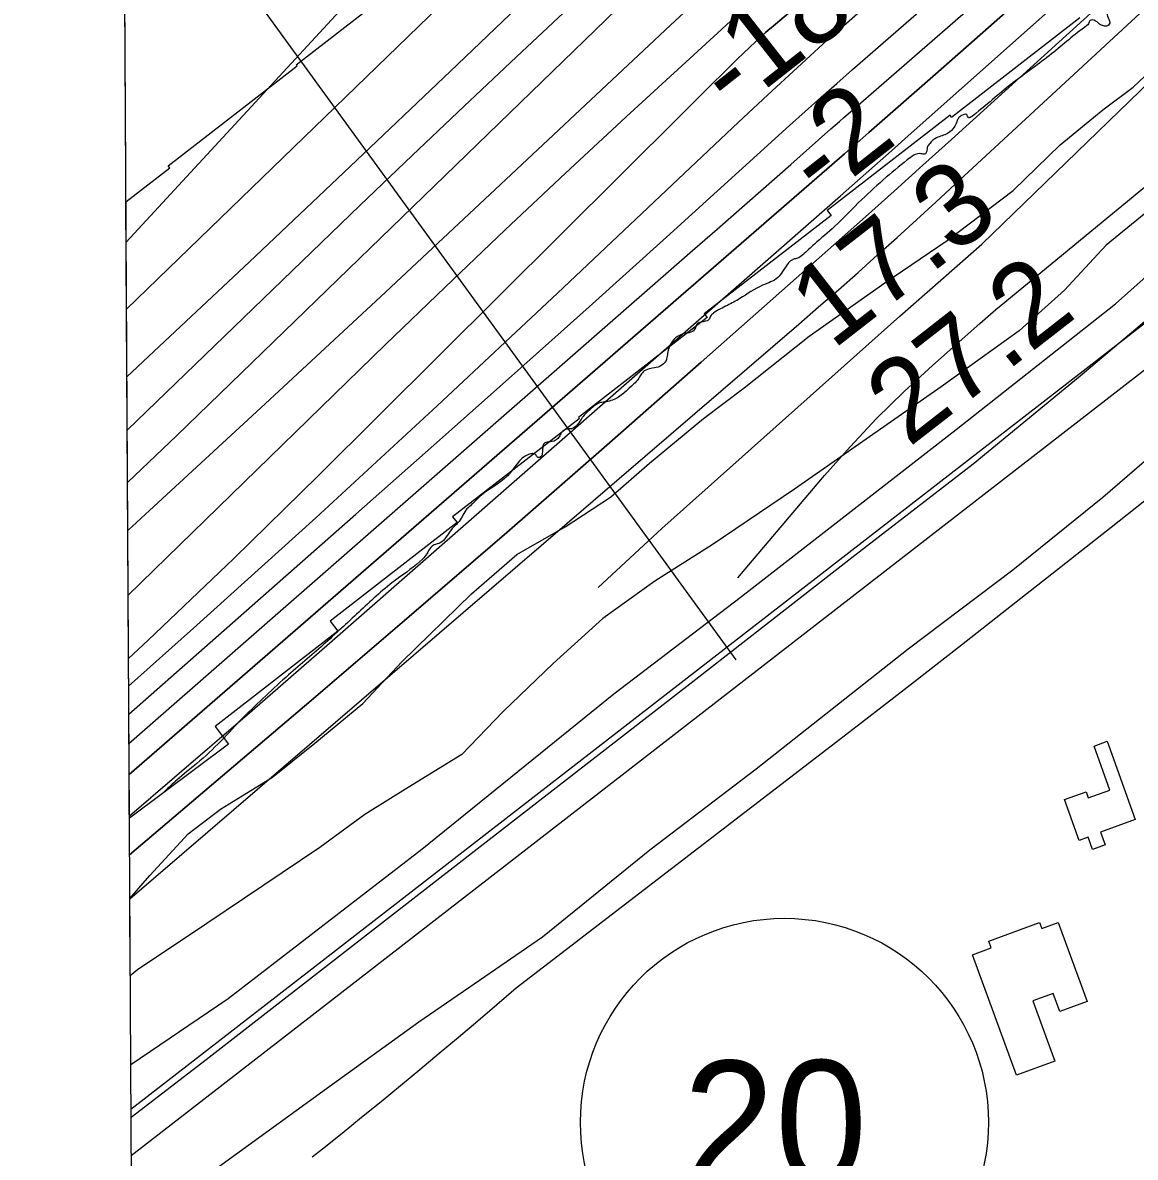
# Model space of a CAD drawing. Extents: x 3477039 to 3515015, y 546746 to 572297.
# Drawn here: x 3481169 to 3482069, y 554401 to 555318 of the extents above; entities that cross this region are included whole.
import ezdxf

# ---------------------------------------------------------------- set-up
doc = ezdxf.new("R2010")
doc.units = 0
for name, color, linetype in [('V-BLDG-OTLN', 7, 'Continuous'), ('V-FLOD-BASE', 7, 'Continuous'), ('V-GRID-FRAM', 7, 'Continuous'), ('V-LEVE-TOET', 7, 'Continuous'), ('V-RIVR-EDGE', 7, 'Continuous'), ('V-RIVR-RANG', 7, 'Continuous'), ('V-ROAD-CNTR', 7, 'Continuous'), ('V-ROAD-IDEN', 7, 'Continuous'), ('V-RRAP-RVMT', 7, 'Continuous'), ('V-SITE-VEGE', 7, 'Continuous'), ('V-SURV-LINE', 7, 'Continuous'), ('V-TOPO-DPTH', 7, 'Continuous'), ('V-TOPO-MAJR', 7, 'Continuous'), ('V-TOPO-MINR', 7, 'Continuous'), ('V-TOPO-WATR', 7, 'Continuous')]:
    doc.layers.add(name, color=color, linetype=linetype)

msp = doc.modelspace()

# ---------------------------------------------------------------- linework, layer by layer
at = {"layer": 'V-BLDG-OTLN'}
for points in [[(3482045.75, 554737.05), (3482068.55, 554673.71), (3482040.55, 554663.63), (3482044.27, 554653.3), (3482034.03, 554649.61), (3482030.46, 554659.52), (3482023.26, 554656.92), (3482011.37, 554689.95), (3482028.85, 554696.24), (3482030.59, 554691.39), (3482048, 554697.66), (3482035.19, 554733.24)], [(3481972.51, 554466.97), (3481936.96, 554564.42), (3481952.11, 554569.95), (3481950.08, 554575.52), (3481991.22, 554590.54), (3481993.04, 554585.54), (3482006.3, 554590.38), (3482029.53, 554526.7), (3482007.46, 554518.64), (3482002.16, 554533.16), (3481985.76, 554527.18), (3482003.59, 554478.31)]]:
    msp.add_lwpolyline(points, close=True, dxfattribs=at)
at = {"layer": 'V-FLOD-BASE'}
msp.add_lwpolyline([(3483142.17, 556153.92), (3483110.25, 556092.63), (3483093.26, 556063.03), (3483072.86, 556037.64), (3483024.36, 555980.7), (3482982.99, 555940.31), (3482910.04, 555867.73), (3482743.85, 555704.11), (3482636.56, 555599.37), (3482509.74, 555483.08), (3482407.45, 555390.07), (3482340.13, 555324.35), (3482250.39, 555237.42), (3482172.57, 555162.82), (3482096.9, 555093.73), (3482024.09, 555032.24), (3481937.31, 554961.21), (3481839.38, 554885.47), (3481710.67, 554785.15), (3481568.68, 554675.28), (3481453.96, 554585.88), (3481316.85, 554479.42), (3481256.16, 554432.74)], dxfattribs=at)
at = {"layer": 'V-GRID-FRAM'}
msp.add_lwpolyline([(3481168.52, 570290.24), (3512799.99, 570478.87), (3512916.35, 552296.05), (3481269.02, 552107.33), (3481168.52, 570290.24)], dxfattribs=at)
at = {"layer": 'V-LEVE-TOET'}
for points in [[(3481255.93, 554475.53), (3481334.78, 554529.1), (3481491.45, 554649.88), (3481646.8, 554775.52), (3481748.91, 554853.29), (3481923.79, 554989.1), (3482052.52, 555090.8), (3482171.59, 555196.79), (3482271.91, 555298.83), (3482427.56, 555448.73), (3482542.45, 555552.68), (3482693.17, 555696.4), (3482798.32, 555797), (3482856.46, 555848.97), (3482972.14, 555960.54), (3483062, 556057.17), (3483133.12, 556151.25), (3483140.85, 556159.48)], [(3482459.42, 555331.93), (3482404, 555276.46), (3482324.04, 555195.65), (3482225.22, 555103.28), (3482167.02, 555047.16), (3482107.44, 554990.35), (3482042.32, 554934.31), (3481969.55, 554875.59), (3481884.93, 554811.47), (3481761.8, 554714.54), (3481675.77, 554649.05), (3481589, 554578.71), (3481533.8, 554540.57), (3481489.08, 554509.92), (3481414.29, 554456.07), (3481326.9, 554392.68), (3481256.65, 554344.88)]]:
    msp.add_lwpolyline(points, dxfattribs=at)
at = {"layer": 'V-RIVR-EDGE'}
for points in [[(3483150.69, 556359.14), (3483136.41, 556350.14), (3483116.92, 556339.41), (3483110.31, 556336.29), (3483106.48, 556335.26), (3483103.7, 556335.27), (3483100.57, 556336.32), (3483097.44, 556335.28), (3483092.22, 556332.52), (3483088.39, 556330.79), (3483084.57, 556330.1), (3483082.13, 556330.11), (3483076.58, 556332.21), (3483072.75, 556330.83), (3483062.3, 556321.12), (3483056.37, 556314.88), (3483055.32, 556313.49), (3483054.62, 556310.71), (3483052.53, 556306.89), (3483049.39, 556304.12), (3483040.34, 556297.88), (3483031.98, 556292.69), (3483021.54, 556289.24), (3483010.07, 556287.87), (3482997.2, 556283.39), (3482982.91, 556270.21), (3482968.63, 556257.39), (3482962.35, 556248.36), (3482958.5, 556240.03), (3482956.06, 556237.6), (3482952.93, 556234.48), (3482944.9, 556223.38), (3482930.6, 556203.94), (3482924.67, 556194.57), (3482917.34, 556185.2), (3482894.34, 556159.54), (3482884.93, 556149.13), (3482879.7, 556142.54), (3482869.24, 556131.09), (3482862.27, 556124.85), (3482849.38, 556114.8), (3482836.15, 556104.41), (3482831.62, 556100.59), (3482819.42, 556086.72), (3482801.28, 556062.78), (3482773.74, 556029.47), (3482769.2, 556023.92), (3482766.07, 556022.89), (3482764.33, 556022.2), (3482763.28, 556020.11), (3482762.93, 556018.72), (3482760.14, 556015.25), (3482751.77, 556003.8), (3482742.36, 555992.35), (3482738.52, 555987.5), (3482733.65, 555984.38), (3482726.67, 555976.4), (3482708.9, 555958.37), (3482706.81, 555955.25), (3482705.76, 555952.12), (3482705.75, 555947.95), (3482703.65, 555945.17), (3482692.5, 555933.38), (3482672.99, 555918.13), (3482646.19, 555901.16), (3482632.26, 555893.2), (3482621.11, 555884.54), (3482615.19, 555877.95), (3482610.66, 555874.48), (3482602.66, 555871.72), (3482594.99, 555863.75), (3482592.55, 555859.58), (3482588.37, 555856.81), (3482581.06, 555852.66), (3482577.22, 555847.45), (3482570.96, 555845.03), (3482568.52, 555841.91), (3482564.33, 555837.75), (3482557.72, 555833.6), (3482552.15, 555829.09), (3482546.22, 555823.19), (3482543.44, 555821.12), (3482539.61, 555819.04), (3482536.12, 555815.92), (3482533.33, 555811.41), (3482531.58, 555808.28), (3482528.8, 555806.2), (3482521.83, 555797.88), (3482511.03, 555788.87), (3482483.49, 555759.39), (3482469.9, 555744.47), (3482460.84, 555735.46), (3482456.31, 555732.69), (3482447.6, 555724.02), (3482431.57, 555708.06), (3482420.41, 555695.58), (3482415.53, 555689.33), (3482410.99, 555682.39), (3482402.63, 555672.68), (3482388.34, 555660.55), (3482372.67, 555648.07), (3482361.16, 555634.89), (3482343.03, 555613.03), (3482328.73, 555593.25), (3482323.16, 555588.05), (3482319.32, 555584.93), (3482316.54, 555584.94), (3482314.1, 555582.16), (3482310.62, 555577.65), (3482307.12, 555569.67), (3482293.52, 555554.4), (3482274.01, 555536.38), (3482251, 555506.88), (3482240.19, 555494.05), (3482232.87, 555485.38), (3482229.38, 555480.17), (3482227.62, 555473.92), (3482223.09, 555468.71), (3482207.76, 555456.24), (3482181.29, 555434.05), (3482148.19, 555405.28), (3482135.64, 555391.41), (3482122.75, 555379.62), (3482098.02, 555360.91), (3482078.87, 555347.75), (3482069.47, 555341.86), (3482055.9, 555335.98), (3482051.37, 555333.21), (3482046.15, 555328.01), (3482045.79, 555325.93), (3482047.17, 555321.06), (3482047.86, 555317.93), (3482046.81, 555316.19), (3482043.68, 555315.5), (3482040.56, 555316.56), (3482033.26, 555320.4), (3482031.18, 555319.01), (3482030.82, 555317.27), (3482029.43, 555315.89), (3482000.87, 555293.01), (3481969.87, 555269.8), (3481936.78, 555242.77), (3481933.65, 555241.38), (3481932.26, 555243.82), (3481928.09, 555243.14), (3481926, 555241.75), (3481924.6, 555239.32), (3481922.51, 555234.46), (3481916.58, 555228.56), (3481907.88, 555225.11), (3481902.31, 555220.6), (3481900.56, 555217.83), (3481899.86, 555214.35), (3481898.81, 555212.27), (3481894.99, 555212.28), (3481890.47, 555211.59), (3481886.64, 555209.17), (3481867.13, 555193.23), (3481847.27, 555175.2), (3481825.32, 555153.35), (3481808.94, 555139.14), (3481799.53, 555130.47), (3481795.36, 555127.7), (3481792.23, 555127.01), (3481790.14, 555125.98), (3481788.05, 555123.9), (3481783.16, 555116.96), (3481779.33, 555112.1), (3481767.14, 555105.87), (3481748.69, 555095.14), (3481738.6, 555089.6), (3481727.46, 555083.37), (3481725.02, 555080.95), (3481723.62, 555078.17), (3481717.01, 555076.1), (3481714.23, 555074.71), (3481712.83, 555071.59), (3481710.39, 555068.47), (3481704.47, 555067.09), (3481699.95, 555065.36), (3481694.03, 555060.51), (3481691.58, 555056), (3481690.18, 555050.79), (3481689.47, 555046.27), (3481688.08, 555043.49), (3481682.51, 555039.68), (3481671.37, 555036.58), (3481668.58, 555033.46), (3481666.49, 555029.99), (3481663, 555026.17), (3481645.59, 555013.01), (3481640.72, 555011.63), (3481635.85, 555010.94), (3481627.84, 555005.75), (3481621.22, 554998.81), (3481612.51, 554989.8), (3481608.34, 554989.46), (3481604.5, 554986.69), (3481602.41, 554983.22), (3481596.84, 554979.41), (3481591.62, 554978.72), (3481589.53, 554976.64), (3481589.18, 554974.56), (3481588.82, 554970.04), (3481588.12, 554967.61), (3481585.34, 554966.57), (3481583.26, 554969.01), (3481580.82, 554969.71), (3481577.69, 554969.02), (3481560.62, 554951.69), (3481538.33, 554935.05), (3481531.71, 554928.47), (3481527.87, 554925), (3481521.59, 554914.93), (3481515.32, 554908.34), (3481506.25, 554897.59), (3481501.38, 554895.86), (3481498.6, 554893.78), (3481495.45, 554888.58), (3481491.97, 554884.41), (3481471.07, 554868.13), (3481442.15, 554843.17), (3481413.58, 554816.82), (3481383.62, 554790.82), (3481347.04, 554756.5)], [(3481347.04, 554756.5), (3481309.4, 554719.05), (3481293.38, 554705.88), (3481283.29, 554696.5)]]:
    msp.add_spline(points, degree=3, dxfattribs=at)
at = {"layer": 'V-RIVR-RANG'}
msp.add_line((3481745.59, 554802.84), (3481275.53, 555450.19), dxfattribs=at)
at = {"layer": 'V-ROAD-CNTR'}
for points in [[(3482129.54, 554973.54), (3482089.33, 554941.69), (3482049.06, 554909.9), (3482008.75, 554878.18), (3481968.39, 554846.52), (3481927.97, 554814.92), (3481887.51, 554783.38), (3481847, 554751.91), (3481819.12, 554730.31)], [(3482129.54, 554973.54), (3482089.33, 554941.69), (3482049.06, 554909.9), (3482008.75, 554878.18), (3481968.39, 554846.52), (3481927.97, 554814.92), (3481887.51, 554783.38), (3481847, 554751.91), (3481819.12, 554730.31)], [(3481819.12, 554730.31), (3481567.63, 554537.27)], [(3481819.12, 554730.31), (3481567.63, 554537.27)], [(3481567.63, 554537.27), (3481552.19, 554523.98), (3481536.7, 554510.75), (3481521.16, 554497.58), (3481505.57, 554484.47), (3481489.93, 554471.43), (3481474.23, 554458.44), (3481458.49, 554445.52), (3481442.69, 554432.65), (3481426.84, 554419.85), (3481410.95, 554407.12), (3481402.75, 554400.59)], [(3481567.63, 554537.27), (3481552.19, 554523.98), (3481536.7, 554510.75), (3481521.16, 554497.58), (3481505.57, 554484.47), (3481489.93, 554471.43), (3481474.23, 554458.44), (3481458.49, 554445.52), (3481442.69, 554432.65), (3481426.84, 554419.85), (3481410.95, 554407.12), (3481402.75, 554400.59)]]:
    msp.add_lwpolyline(points, dxfattribs=at)
at = {"layer": 'V-ROAD-IDEN'}
msp.add_circle((3481784.78, 554428.89), 165, dxfattribs=at)
msp.add_circle((3481784.78, 554428.89), 165, dxfattribs=at)
at = {"layer": 'V-RRAP-RVMT'}
for p, q in [((3481389.77, 555284.24), (3481492.61, 555363.9)), ((3482023.69, 555322.1), (3481920.03, 555241.66)), ((3481286.33, 555202.43), (3481390.52, 555283.25)), ((3481390.52, 555283.25), (3481389.77, 555284.24)), ((3481918.7, 555243.37), (3481819.37, 555166.28)), ((3481920.03, 555241.66), (3481918.7, 555243.37)), ((3481252.07, 555173.45), (3481287.49, 555200.94)), ((3481287.49, 555200.94), (3481286.33, 555202.43)), ((3481254.83, 554674.78), (3481252.07, 555173.45)), ((3481822.42, 555162.31), (3481719.94, 555082.81)), ((3481819.37, 555166.28), (3481822.42, 555162.31)), ((3481722.24, 555079.82), (3481618.07, 554998.98)), ((3481719.94, 555082.81), (3481722.24, 555079.82)), ((3481618.82, 554997.99), (3481516.32, 554918.47)), ((3481618.07, 554998.98), (3481618.82, 554997.99)), ((3481519.87, 554913.94), (3481417.2, 554834.25)), ((3481516.32, 554918.47), (3481519.87, 554913.94)), ((3481417.2, 554834.25), (3481423.5, 554826.13)), ((3481423.5, 554826.13), (3481324.23, 554748.96)), ((3481324.23, 554748.96), (3481334.89, 554734.75)), ((3481334.89, 554734.75), (3481254.83, 554674.78))]:
    msp.add_line(p, q, dxfattribs=at)
at = {"layer": 'V-SITE-VEGE'}
for p, q in [((3482066.82, 555266.13), (3482085.82, 555283.99)), ((3482042.24, 555247.64), (3482066.82, 555266.13)), ((3482007.81, 555219.52), (3482042.24, 555247.64)), ((3481969.78, 555182.4), (3482007.81, 555219.52)), ((3481916.42, 555141.98), (3481969.78, 555182.4)), ((3482083.05, 555169.21), (3482045.1, 555138.35)), ((3481865.9, 555107.8), (3481916.42, 555141.98)), ((3482045.1, 555138.35), (3482011.26, 555101.88)), ((3481804.85, 555064.7), (3481865.9, 555107.8)), ((3482011.26, 555101.88), (3481974.69, 555068.92)), ((3481974.69, 555068.92), (3481911.52, 555023.75)), ((3481752.16, 555022.88), (3481804.85, 555064.7)), ((3481719.16, 554998.23), (3481752.16, 555022.88)), ((3481911.52, 555023.75), (3481792.93, 554940.98)), ((3481675.58, 554961.87), (3481719.16, 554998.23)), ((3481643.94, 554934.42), (3481675.58, 554961.87)), ((3481792.93, 554940.98), (3481726.28, 554895.85)), ((3481607.46, 554910.5), (3481643.94, 554934.42)), ((3481568.22, 554888.01), (3481607.46, 554910.5)), ((3481726.28, 554895.85), (3481680, 554866.48)), ((3481531.66, 554856.44), (3481568.22, 554888.01)), ((3481680, 554866.48), (3481637.89, 554836.38)), ((3481475.33, 554801.45), (3481531.66, 554856.44)), ((3481637.89, 554836.38), (3481597.79, 554799.98)), ((3481443.62, 554767.73), (3481475.33, 554801.45)), ((3481597.79, 554799.98), (3481556.96, 554760.8)), ((3481404.96, 554735.49), (3481443.62, 554767.73)), ((3481556.96, 554760.8), (3481523.84, 554726.41)), ((3481370.53, 554708.07), (3481404.96, 554735.49)), ((3481523.84, 554726.41), (3481480.38, 554699.79)), ((3481328.47, 554682.13), (3481370.53, 554708.07)), ((3481480.38, 554699.79), (3481445.32, 554677.94)), ((3481302.48, 554662.26), (3481328.47, 554682.13)), ((3481445.32, 554677.94), (3481408.82, 554651.25)), ((3481271.46, 554628.54), (3481302.48, 554662.26)), ((3481408.82, 554651.25), (3481317.62, 554589.71)), ((3481255.18, 554609.94), (3481271.46, 554628.54)), ((3481255.53, 554547.35), (3481255.18, 554609.94)), ((3481317.62, 554589.71), (3481261.5, 554552.11)), ((3481261.5, 554552.11), (3481255.53, 554547.35))]:
    msp.add_line(p, q, dxfattribs=at)
at = {"layer": 'V-SURV-LINE'}
for points in [[(3481256.13, 554439.57), (3482076.86, 555075.85)], [(3482095.24, 555052.14), (3481256.33, 554401.77)]]:
    msp.add_lwpolyline(points, dxfattribs=at)
at = {"layer": 'V-TOPO-DPTH'}
for p, q in [((3481253.83, 554855.3), (3481253.54, 554907.65)), ((3481254.11, 554804.15), (3481253.83, 554855.3)), ((3481254.63, 554710.27), (3481254.36, 554759.11)), ((3481254.99, 554645.33), (3481254.63, 554710.27))]:
    msp.add_line(p, q, dxfattribs=at)
for points in [[(3481714.54, 555336.6), (3481692.48, 555316.12), (3481550.82, 555183.37), (3481457.86, 555096.59), (3481364.69, 555010.04), (3481271.19, 554923.84), (3481253.54, 554907.65), (3481241.25, 557131.51)], [(3481254.36, 554759.11), (3481438.01, 554920.68), (3481501.11, 554976.43), (3481564.05, 555032.36), (3481626.75, 555088.55), (3481689.3, 555144.91), (3481788.91, 555235.07), (3481801.56, 555246.46), (3481814.26, 555257.79), (3481827.03, 555269.05), (3481839.84, 555280.27), (3482419.48, 555784.64)], [(3481254.36, 554759.11), (3481438.01, 554920.68), (3481501.11, 554976.43), (3481564.05, 555032.36), (3481626.75, 555088.55), (3481689.3, 555144.91), (3481788.91, 555235.07), (3481801.56, 555246.46), (3481814.26, 555257.79), (3481827.03, 555269.05), (3481839.84, 555280.27), (3482419.48, 555784.64)], [(3482209.26, 555486.23), (3481919.93, 555223.86), (3481896.74, 555202.92), (3481873.51, 555182.03), (3481850.2, 555161.22), (3481826.84, 555140.48), (3481717.31, 555043.56), (3481638.94, 554974.64), (3481560.29, 554906.04), (3481481.23, 554837.92), (3481401.89, 554770.11), (3481254.99, 554645.33)], [(3481810.71, 555345.44), (3481773.94, 555314.12), (3481772.82, 555313.16), (3481771.7, 555312.18), (3481769.5, 555310.2), (3481761.58, 555302.93), (3481756.55, 555298.26), (3481751.56, 555293.55), (3481746.62, 555288.79), (3481741.72, 555283.99), (3481734.94, 555277.26), (3481726.68, 555269.07), (3481718.42, 555260.87), (3481710.17, 555252.67), (3481701.92, 555244.46), (3481407.62, 554951.64), (3481339.23, 554884.82), (3481270.06, 554818.83), (3481254.11, 554804.15)], [(3481810.71, 555345.44), (3481773.94, 555314.12), (3481772.82, 555313.16), (3481771.7, 555312.18), (3481769.5, 555310.2), (3481761.58, 555302.93), (3481756.55, 555298.26), (3481751.56, 555293.55), (3481746.62, 555288.79), (3481741.72, 555283.99), (3481734.94, 555277.26), (3481726.68, 555269.07), (3481718.42, 555260.87), (3481710.17, 555252.67), (3481701.92, 555244.46), (3481407.62, 554951.64), (3481339.23, 554884.82), (3481270.06, 554818.83), (3481254.11, 554804.15)], [(3481253.54, 554907.65), (3481271.19, 554923.84), (3481364.69, 555010.04), (3481457.86, 555096.59), (3481550.82, 555183.37), (3481692.48, 555316.12), (3481714.54, 555336.6)], [(3481970.41, 555332.43), (3481938.63, 555304.5), (3481906.83, 555276.58), (3481853.1, 555229.42), (3481848.16, 555225.09), (3481843.21, 555220.77), (3481838.26, 555216.45), (3481833.3, 555212.14), (3481254.63, 554710.27)], [(3481254.63, 554710.27), (3481833.3, 555212.14), (3481838.26, 555216.45), (3481843.21, 555220.77), (3481848.16, 555225.09), (3481853.1, 555229.42), (3481906.83, 555276.58), (3481938.63, 555304.5), (3481970.41, 555332.43)], [(3481253.83, 554855.3), (3481462.03, 555057.89), (3481510.28, 555104.42), (3481558.78, 555150.68), (3481607.68, 555196.52), (3481656.85, 555242.09), (3481734.15, 555313.1), (3481744.91, 555322.89)], [(3481744.91, 555322.89), (3481734.15, 555313.1), (3481656.85, 555242.09), (3481607.68, 555196.52), (3481558.78, 555150.68), (3481510.28, 555104.42), (3481462.03, 555057.89), (3481253.83, 554855.3)]]:
    msp.add_lwpolyline(points, dxfattribs=at)
at = {"layer": 'V-TOPO-MAJR'}
for points in [[(3481253.32, 554946.43), (3481293.16, 554984.45), (3481683.87, 555363.15)], [(3481746.92, 554869.39), (3481817.2, 554951.91), (3481837.95, 554975.27), (3481859.32, 554998.02), (3481881.61, 555019.85), (3481904.53, 555041.08), (3481942.71, 555075), (3481947.02, 555078.79), (3481951.37, 555082.54), (3481955.75, 555086.25), (3481960.16, 555089.92), (3482144.77, 555241.8)]]:
    msp.add_lwpolyline(points, dxfattribs=at)
at = {"layer": 'V-TOPO-MINR'}
for points in [[(3481634.07, 554861.55), (3481685.47, 554909.26), (3481878.16, 555080.8), (3481900.18, 555100.31), (3481922.26, 555119.76), (3481944.43, 555139.1), (3482703.81, 555874.7)], [(3481254.36, 554759.11), (3481438.01, 554920.68), (3481501.11, 554976.43), (3481564.05, 555032.36), (3481626.75, 555088.55), (3481689.3, 555144.91), (3481788.91, 555235.07), (3481801.56, 555246.46), (3481814.26, 555257.79), (3481827.03, 555269.05), (3481839.84, 555280.27), (3482419.48, 555784.64)], [(3481252.25, 555140.67), (3481558.62, 555472.49), (3481583.06, 555497.3), (3481607.6, 555522.01), (3481632.29, 555546.57), (3481657.08, 555571.04), (3481738.07, 555650.52), (3481753.6, 555666.66), (3481768.47, 555683.37), (3481782.35, 555700.9), (3481795.56, 555718.99), (3481798.69, 555732.65), (3481797.25, 555744), (3481788.96, 555751.9), (3481776.11, 555757.49), (3481733.09, 555758.91), (3481720.26, 555758.65), (3481707.56, 555757.48)], [(3481255.18, 554609.74), (3481796.32, 555074.47), (3481812.37, 555088.35), (3481828.36, 555102.29), (3481844.27, 555116.34), (3481860.11, 555130.45), (3481875.88, 555144.65), (3481891.6, 555158.9), (3481907.26, 555173.22), (3481922.87, 555187.59), (3482467.95, 555691.57)], [(3481254.99, 554645.33), (3481401.89, 554770.11), (3481481.23, 554837.92), (3481560.29, 554906.04), (3481638.94, 554974.64), (3481717.31, 555043.56), (3481826.84, 555140.48), (3481850.2, 555161.22), (3481873.51, 555182.03), (3481896.74, 555202.92), (3481919.93, 555223.86), (3482209.26, 555486.23)], [(3481252.55, 555086.46), (3481598.6, 555421.58)], [(3481254.49, 554735.31), (3481710.5, 555133.89), (3481730.35, 555151.27), (3481750.19, 555168.67), (3481770, 555186.1), (3481789.8, 555203.54), (3481822.37, 555232.28), (3481825.88, 555235.36), (3481829.39, 555238.44), (3481832.9, 555241.52), (3481836.42, 555244.59), (3482028.01, 555411.49)], [(3481252.85, 555031.79), (3481270.41, 555048.18), (3481352.08, 555124.85), (3481433.42, 555201.86), (3481514.54, 555279.1), (3481634.9, 555394.18)], [(3481254.11, 554804.15), (3481270.06, 554818.83), (3481339.23, 554884.82), (3481407.62, 554951.64), (3481701.92, 555244.46), (3481710.17, 555252.67), (3481718.42, 555260.87), (3481726.68, 555269.07), (3481734.94, 555277.26), (3481741.72, 555283.99), (3481746.62, 555288.79), (3481751.56, 555293.55), (3481756.55, 555298.26), (3481761.58, 555302.93), (3481769.5, 555310.2), (3481771.7, 555312.18), (3481772.82, 555313.16), (3481773.94, 555314.12), (3481810.71, 555345.44)], [(3481254.81, 554676.77), (3481291.4, 554707.93), (3481354.18, 554762.07), (3481416.74, 554816.47), (3481830.15, 555178.28), (3481843.88, 555190.33), (3481857.58, 555202.4), (3481871.25, 555214.5), (3481884.9, 555226.64), (3482017.5, 555344.83)], [(3481253.54, 554907.65), (3481271.19, 554923.84), (3481364.69, 555010.04), (3481457.86, 555096.59), (3481550.82, 555183.37), (3481692.48, 555316.12), (3481714.54, 555336.6)], [(3481253.09, 554988.67), (3481441.58, 555170.56), (3481483.52, 555210.79), (3481525.61, 555250.86), (3481567.95, 555290.68), (3481610.43, 555330.34)], [(3481254.24, 554781.59), (3481306.82, 554828.49), (3481405.72, 554917.89), (3481503.7, 555008.3), (3481601.08, 555099.37), (3481747.48, 555237.68), (3481771.3, 555259.98), (3481795.27, 555282.12), (3481819.44, 555304.04), (3481843.75, 555325.8)], [(3481253.83, 554855.3), (3481462.03, 555057.89), (3481510.28, 555104.42), (3481558.78, 555150.68), (3481607.68, 555196.52), (3481656.85, 555242.09), (3481734.15, 555313.1), (3481744.91, 555322.89)]]:
    msp.add_lwpolyline(points, dxfattribs=at)
at = {"layer": 'V-TOPO-WATR'}
msp.add_lwpolyline([(3481254.63, 554710.27), (3481833.3, 555212.14), (3481838.26, 555216.45), (3481843.21, 555220.77), (3481848.16, 555225.09), (3481853.1, 555229.42), (3481906.83, 555276.58), (3481938.63, 555304.5), (3481970.41, 555332.43)], dxfattribs=at)

# ---------------------------------------------------------------- texts
at = {"layer": 'V-RIVR-RANG'}
for s, rotation, p in [('-18', 38.17936, (3481743.01, 555243.26)), ('-2', 38.17936, (3481814.99, 555172.65)), ('17.3', 37.89833, (3481823.66, 555053)), ('27.2', 37.89833, (3481885.28, 554974.23))]:
    msp.add_text(s, height=67, rotation=rotation, dxfattribs=at).set_placement(p)
at = {"layer": 'V-ROAD-IDEN'}
msp.add_text('20', height=100, rotation=0.34168, dxfattribs=at).set_placement((3481703.19, 554378.4))

doc.saveas('drawing.dxf')
